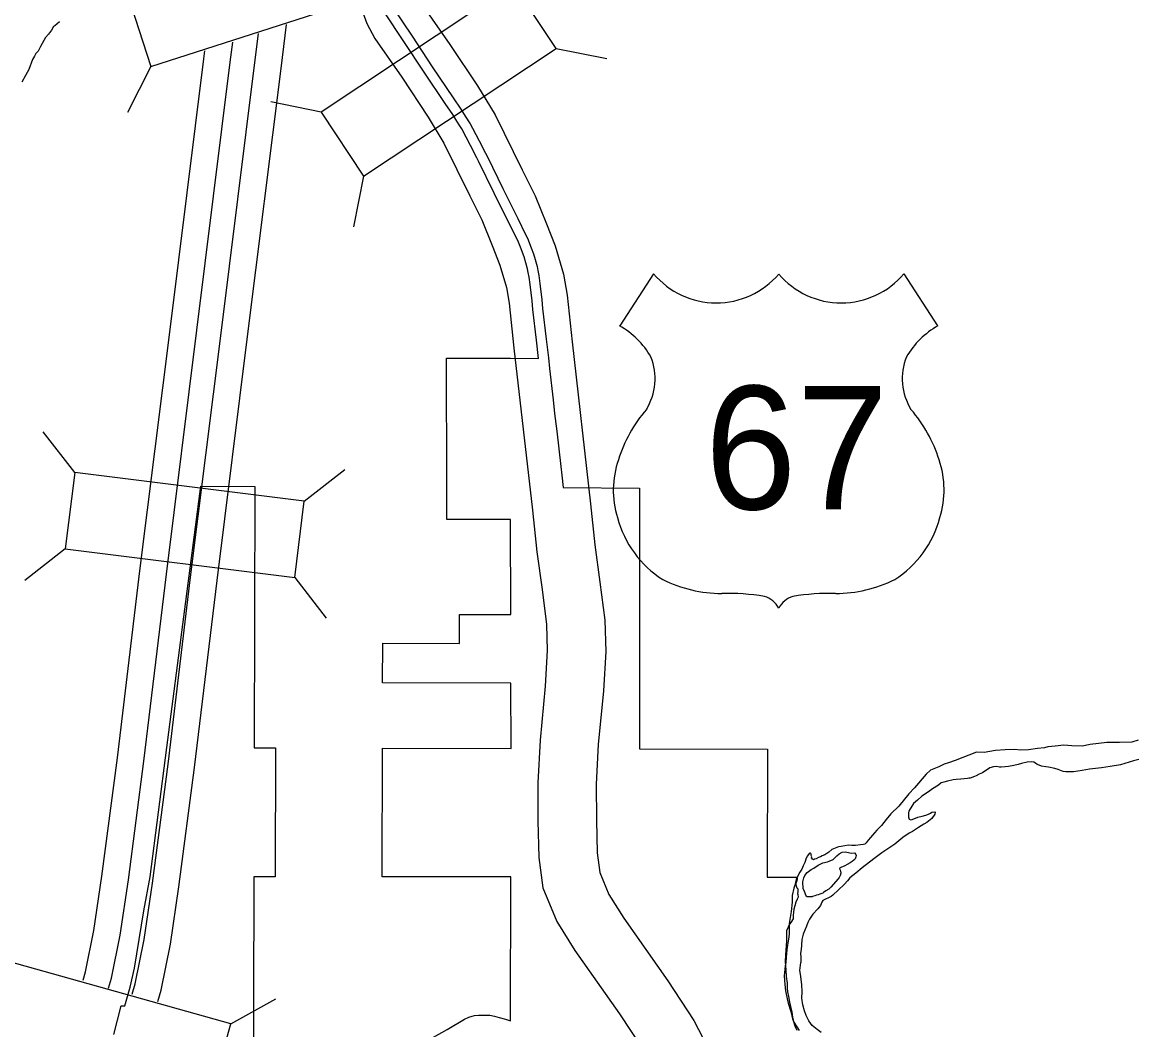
# Model space of a CAD drawing. Extents: x 813775 to 1157140, y 1757555 to 1979907.
# Drawn here: x 853924 to 865367, y 1943761 to 1954111 of the extents above; entities that cross this region are included whole.
import ezdxf

# ---------------------------------------------------------------- set-up
doc = ezdxf.new("R2010")
doc.units = 0
for name, color, linetype in [('Level 15', 7, 'Continuous'), ('Level 19', 7, 'Continuous'), ('Level 20', 7, 'Continuous'), ('Level 22', 7, 'Continuous'), ('Level 6', 7, 'Continuous'), ('Level 9', 7, 'Continuous')]:
    doc.layers.add(name, color=color, linetype=linetype)

msp = doc.modelspace()

# ---------------------------------------------------------------- linework, layer by layer
at = {"layer": 'Level 15'}
for points in [[(857287, 1954466), (857408, 1954261), (857464, 1954099), (857547, 1953944)], [(858059, 1954258), (858319, 1953884), (858601, 1953459), (858784, 1953162), (859063, 1952595), (859195, 1952327), (859310, 1952039), (859399, 1951814), (859487, 1951523), (859523, 1951308), (859574, 1950828), (859764, 1949164), (859809, 1948744), (859861, 1948360), (859910, 1947969), (859920, 1947648), (859896, 1947244), (859844, 1946691), (859823, 1946283), (859824, 1945914), (859832, 1945577), (859859, 1945377), (859953, 1945149), (860105, 1944906), (860557, 1944263), (860825, 1943856), (860966, 1943586)], [(857547, 1953944), (857823, 1953547), (858095, 1953136), (858258, 1952871), (858525, 1952330), (858646, 1952083), (858753, 1951818), (858832, 1951617), (858901, 1951387), (858928, 1951226), (858977, 1950762), (859167, 1949098), (859213, 1948671), (859266, 1948283), (859311, 1947923), (859320, 1947656), (859298, 1947290), (859246, 1946735), (859223, 1946298), (859224, 1945906), (859233, 1945530), (859275, 1945219), (859418, 1944874), (859604, 1944575), (860061, 1943925), (860307, 1943552)]]:
    msp.add_lwpolyline(points, dxfattribs=at)
at = {"layer": 'Level 19'}
for points in [[(855053, 1944125), (855084, 1944232), (855176, 1944688), (855262, 1945267), (855422, 1946489), (855653, 1948410), (855967, 1950918), (856310, 1953672), (856351, 1953995)], [(855318, 1944052), (855352, 1944166), (855447, 1944641), (855534, 1945229), (855695, 1946455), (855926, 1948376), (856240, 1950884), (856583, 1953638), (856639, 1954087)], [(854811, 1944187), (854841, 1944292), (854929, 1944731), (855014, 1945301), (855174, 1946520), (855405, 1948440), (855719, 1950949), (856062, 1953703), (856088, 1953907)], [(854549, 1944271), (854574, 1944357), (854659, 1944779), (854742, 1945340), (854901, 1946554), (855132, 1948474), (855446, 1950983), (855790, 1953737), (855800, 1953819)]]:
    msp.add_lwpolyline(points, dxfattribs=at)
at = {"layer": 'Level 20'}
for p, q in [((859412, 1953843), (859930, 1953738)), ((855245, 1953656), (855004, 1953186)), ((856994, 1953189), (856477, 1953294)), ((857432, 1952529), (857328, 1952011)), ((854464, 1949487), (854140, 1949904)), ((856822, 1949192), (857239, 1949516)), ((854366, 1948701), (853949, 1948377)), ((856724, 1948406), (857048, 1947989)), ((856068, 1943821), (856529, 1944080))]:
    msp.add_line(p, q, dxfattribs=at)
for points in [[(857262, 1955140), (855001, 1954410), (855245, 1953656), (857506, 1954386)], [(857432, 1952529), (859412, 1953843), (858974, 1954503), (856994, 1953189)], [(856822, 1949192), (854464, 1949487), (854366, 1948701), (856724, 1948406)], [(853567, 1943701), (855854, 1943059), (856068, 1943821), (853781, 1944463)]]:
    msp.add_lwpolyline(points, close=True, dxfattribs=at)
at = {"layer": 'Level 22'}
for p, q in [((860411, 1951528), (860065, 1950992)), ((862985, 1951528), (863331, 1950992))]:
    msp.add_line(p, q, dxfattribs=at)
for centre, radius, start, end in [((861056, 1952070), 842, 220.075, 319.6701), ((862340, 1952070), 842, 220.3299, 319.925), ((859613, 1950215), 899, 30.7809, 59.9883), ((863783, 1950215), 899, 120.0117, 149.2191), ((859810, 1950452), 617, 328.8105, 21.2108), ((863585, 1950452), 617, 158.7892, 211.1895), ((861423, 1949189), 1438, 138.9565, 162.6913), ((861973, 1949189), 1438, 17.3087, 41.0435), ((860948, 1949306), 950, 160.9576, 197.3819), ((862448, 1949306), 950, 342.6181, 19.0424), ((861103, 1949309), 1100, 195.1074, 237.1312), ((862293, 1949309), 1100, 302.8688, 344.8926), ((861123, 1949655), 1412, 244.0771, 269.5779), ((862273, 1949655), 1412, 270.4221, 295.9229), ((861156, 1945657), 2587, 81.1942, 90.9539), ((861479, 1947976), 248, 28.0342, 72.9864), ((861917, 1947976), 248, 107.0136, 151.9658), ((862240, 1945657), 2587, 89.0461, 98.8058)]:
    msp.add_arc(centre, radius, start, end, dxfattribs=at)
at = {"layer": 'Level 6'}
for points in [[(858151, 1943683), (858289, 1943764), (858469, 1943870), (858512, 1943891), (858549, 1943900), (858573, 1943906), (858613, 1943910), (858649, 1943912), (858687, 1943912), (858730, 1943910), (858777, 1943900), (858825, 1943887), (858890, 1943868), (858942, 1943852), (858945, 1945331), (857624, 1945331), (857627, 1946654), (858948, 1946651), (858946, 1947323), (857627, 1947326), (857628, 1947731), (858417, 1947730), (858417, 1948028), (858945, 1948027), (858943, 1949002), (858286, 1949004), (858286, 1949339), (858285, 1950660), (858940, 1950661), (859230, 1950658), (859208, 1950844), (859171, 1951159), (859163, 1951249), (859143, 1951416), (859132, 1951494), (859124, 1951541), (859116, 1951578), (859083, 1951701), (859043, 1951802), (859023, 1951853), (859007, 1951889), (858926, 1952050), (858774, 1952357), (858613, 1952686), (858595, 1952720), (858532, 1952846), (858440, 1953017), (858421, 1953047), (858390, 1953095), (858348, 1953164), (858269, 1953278), (858054, 1953599), (857846, 1953914), (857642, 1954218)], [(857726, 1954274), (857930, 1953970), (858138, 1953655), (858352, 1953334), (858432, 1953219), (858476, 1953148), (858527, 1953067), (858550, 1953023), (858621, 1952892), (858685, 1952765), (858704, 1952728), (858864, 1952402), (859016, 1952095), (859097, 1951932), (859116, 1951892), (859154, 1951794), (859178, 1951733), (859194, 1951675), (859214, 1951602), (859223, 1951560), (859231, 1951509), (859243, 1951429), (859263, 1951259), (859271, 1951170), (859308, 1950856), (859331, 1950664), (859344, 1950553), (859380, 1950233), (859395, 1950092), (859419, 1949911), (859459, 1949548), (859468, 1949459), (859483, 1949333), (860268, 1949325), (860266, 1946647), (861584, 1946643), (861580, 1945330), (861885, 1945329), (861886, 1945310), (861883, 1945290), (861877, 1945275), (861873, 1945263), (861874, 1945249), (861880, 1945230), (861885, 1945220), (861894, 1945207), (861895, 1945191), (861894, 1945177), (861892, 1945162), (861896, 1945149), (861898, 1945123), (861889, 1945103), (861875, 1945072), (861864, 1945034), (861854, 1945000), (861846, 1944937), (861845, 1944901), (861824, 1944862), (861808, 1944847), (861779, 1944777), (861779, 1944670), (861769, 1944531), (861764, 1944463), (861771, 1944372), (861775, 1944308), (861785, 1944238), (861785, 1944189), (861787, 1944150), (861797, 1944103), (861808, 1944045), (861832, 1943942), (861840, 1943890), (861851, 1943844), (861864, 1943801), (861884, 1943758)], [(854305, 1954117), (854258, 1954076), (854246, 1954067), (854224, 1954032), (854194, 1953989), (854164, 1953954), (854111, 1953864), (854087, 1953814), (854063, 1953790), (854049, 1953763), (854030, 1953728), (853991, 1953627), (853956, 1953566), (853919, 1953495)], [(854866, 1943711), (854940, 1944005), (854979, 1944005), (855031, 1944199), (855076, 1944393), (855174, 1944982), (855237, 1945332), (855408, 1946659), (855758, 1949344), (856314, 1949343), (856307, 1946657), (856527, 1946656), (856523, 1945332), (856303, 1945332)], [(856303, 1945332), (856300, 1944007), (856299, 1943352)]]:
    msp.add_lwpolyline(points, dxfattribs=at)
at = {"layer": 'Level 9'}
for points in [[(865392, 1946735), (865326, 1946717), (865200, 1946712), (865070, 1946711), (864900, 1946692), (864818, 1946676), (864711, 1946679), (864627, 1946683), (864539, 1946674), (864463, 1946666), (864431, 1946658), (864359, 1946649), (864265, 1946635), (864185, 1946634), (864121, 1946640), (864024, 1946635), (863926, 1946629), (863810, 1946610), (863730, 1946613), (863512, 1946526), (863444, 1946504), (863400, 1946491), (863344, 1946463), (863258, 1946429), (863214, 1946388), (863093, 1946246), (863037, 1946183), (862934, 1946057), (862850, 1945978), (862803, 1945920), (862753, 1945860), (862705, 1945812), (862681, 1945784), (862661, 1945759), (862643, 1945735), (862618, 1945709), (862608, 1945695), (862598, 1945681), (862584, 1945669)], [(865398, 1946538), (865344, 1946523), (865212, 1946482), (865104, 1946466), (865017, 1946451), (864891, 1946437), (864817, 1946426), (864727, 1946412), (864689, 1946409), (864649, 1946409), (864621, 1946415), (864569, 1946433), (864537, 1946446), (864472, 1946458), (864442, 1946462), (864398, 1946470), (864374, 1946479), (864354, 1946485), (864338, 1946499), (864320, 1946511), (864294, 1946515), (864252, 1946509), (864192, 1946496), (864160, 1946486), (864114, 1946476), (864058, 1946467), (864025, 1946461), (863985, 1946457), (863967, 1946459), (863937, 1946467), (863907, 1946463), (863869, 1946450), (863793, 1946402), (863759, 1946388), (863727, 1946371), (863709, 1946363), (863665, 1946347), (863653, 1946345), (863637, 1946343), (863605, 1946339), (863569, 1946335), (863521, 1946332), (863491, 1946328), (863433, 1946314), (863395, 1946306), (863367, 1946297), (863341, 1946273), (863277, 1946235), (863236, 1946205), (863170, 1946160), (863124, 1946120), (863084, 1946084), (863038, 1946014), (863034, 1946006), (863033, 1945990), (863033, 1945966), (863033, 1945944), (863039, 1945926), (863057, 1945918), (863069, 1945920), (863129, 1945944), (863171, 1945956), (863209, 1945967), (863237, 1945977), (863257, 1945985), (863273, 1945995), (863303, 1946001), (863307, 1945995), (863303, 1945977), (863273, 1945931), (863222, 1945891), (863190, 1945873), (863136, 1945840), (863072, 1945798), (863040, 1945780), (862972, 1945737), (862890, 1945669), (862820, 1945618), (862757, 1945578), (862677, 1945518), (862557, 1945423), (862489, 1945369), (862430, 1945320), (862404, 1945290)], [(862584, 1945669), (862568, 1945665), (862540, 1945659), (862488, 1945654), (862450, 1945654), (862415, 1945656), (862377, 1945652), (862339, 1945644), (862311, 1945639), (862277, 1945627), (862243, 1945611), (862212, 1945585), (862172, 1945557), (862144, 1945546), (862128, 1945538), (862108, 1945532), (862082, 1945518), (862070, 1945514), (862064, 1945512), (862054, 1945508), (862046, 1945512), (862036, 1945526), (862037, 1945538), (862033, 1945552), (862033, 1945564), (862029, 1945572), (862023, 1945576), (862017, 1945576), (862011, 1945570), (861993, 1945547), (861981, 1945523), (861966, 1945479), (861950, 1945445), (861934, 1945411), (861916, 1945379), (861894, 1945341), (861877, 1945303), (861869, 1945275), (861863, 1945247), (861853, 1945215), (861836, 1945141), (861836, 1945073), (861825, 1944977), (861813, 1944895), (861805, 1944851), (861804, 1944803), (861806, 1944743), (861798, 1944691), (861787, 1944631), (861781, 1944587), (861779, 1944541), (861776, 1944505), (861772, 1944451), (861766, 1944417)], [(861967, 1945347), (861990, 1945376), (862032, 1945408), (862060, 1945420), (862104, 1945452), (862150, 1945476), (862198, 1945487), (862216, 1945493), (862256, 1945509), (862278, 1945531), (862296, 1945547), (862318, 1945567), (862350, 1945584), (862386, 1945590), (862428, 1945580), (862448, 1945576), (862478, 1945578), (862490, 1945562), (862494, 1945551), (862490, 1945539), (862484, 1945518), (862478, 1945510), (862469, 1945502), (862453, 1945488), (862433, 1945474), (862401, 1945458), (862379, 1945446), (862371, 1945440), (862343, 1945432), (862331, 1945426), (862323, 1945420), (862325, 1945408), (862333, 1945394), (862335, 1945370), (862329, 1945344), (862319, 1945324), (862309, 1945310)], [(862404, 1945290), (862372, 1945254), (862254, 1945145), (862236, 1945131), (862153, 1945087), (862141, 1945073), (862129, 1945037), (862101, 1945004), (862049, 1944950), (862015, 1944898), (861998, 1944864), (861984, 1944824), (861966, 1944784), (861950, 1944742), (861937, 1944688), (861931, 1944630), (861929, 1944586), (861922, 1944546), (861922, 1944534), (861924, 1944516), (861926, 1944470), (861924, 1944452)], [(862309, 1945310), (862232, 1945225), (862222, 1945215), (862212, 1945205), (862184, 1945187), (862160, 1945171), (862150, 1945165), (862140, 1945159), (862120, 1945153), (862104, 1945148), (862088, 1945144), (862068, 1945136), (862046, 1945130), (862042, 1945128), (862030, 1945126), (862004, 1945126), (861992, 1945126), (861984, 1945134), (861978, 1945144), (861970, 1945164), (861962, 1945180), (861951, 1945213), (861949, 1945225), (861945, 1945265), (861945, 1945281), (861957, 1945320), (861967, 1945347)], [(861766, 1944417), (861755, 1944314), (861762, 1944224), (861767, 1944160), (861786, 1944077), (861795, 1944035), (861821, 1943948), (861841, 1943872), (861854, 1943838), (861908, 1943752)], [(861947, 1944017), (861937, 1944085), (861939, 1944149), (861937, 1944227), (861921, 1944331), (861914, 1944368), (861924, 1944452)], [(862135, 1943732), (862092, 1943763), (862041, 1943803), (862008, 1943851), (861980, 1943906), (861963, 1943955), (861947, 1944017)]]:
    msp.add_lwpolyline(points, dxfattribs=at)

# ---------------------------------------------------------------- texts
at = {"layer": 'Level 22'}
msp.add_text('67', height=1267.2, dxfattribs=at).set_placement((860938, 1949108))

doc.saveas('drawing.dxf')
